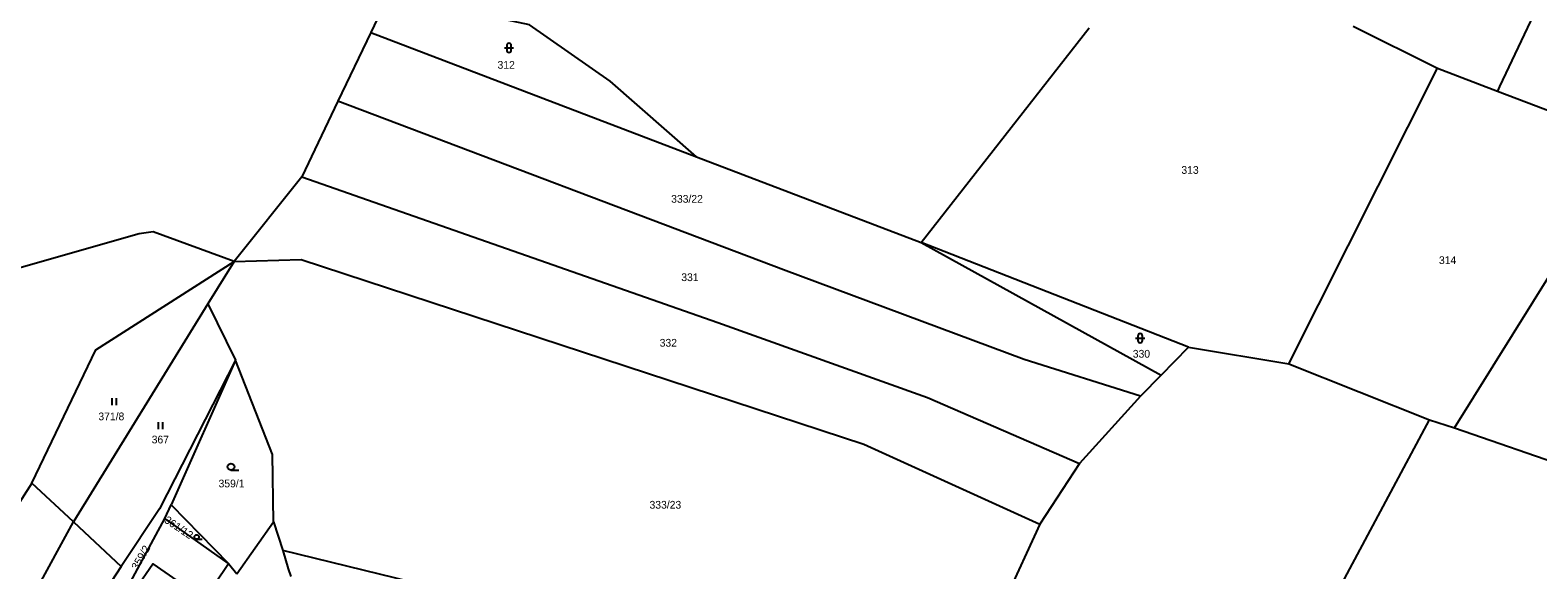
# Model space of a CAD drawing. Extents: x -725728 to -720881, y -1068679 to -1063504.
# Drawn here: x -722343.1 to -722012.3, y -1065371.2 to -1065252.6 of the extents above; entities that cross this region are included whole.
import ezdxf

# ---------------------------------------------------------------- set-up
doc = ezdxf.new("R2010")
doc.units = 0
for name, color, linetype in [('Hranice parcel', 7, 'Continuous'), ('Parcelní čísla', 7, 'Continuous'), ('Značky kultur', 7, 'Continuous')]:
    doc.layers.add(name, color=color, linetype=linetype)

# ---------------------------------------------------------------- blocks, each defined once
blk = doc.blocks.new('3.16_2')
at = {"layer": 'Značky kultur'}
for p, q in [((-0.1, 0.1), (0.1, 0.1)), ((-0.05, 0.15), (-0.05, 0.05)), ((0.05, 0.05), (0.05, 0.15))]:
    blk.add_line(p, q, dxfattribs=at)
for centre, start, end in [((0, 0.15), 0, 180), ((0, 0.05), 180, 359.9879)]:
    blk.add_arc(centre, 0.05, start, end, dxfattribs=at)
blk = doc.blocks.new('3.04_5')
at = {"layer": 'Značky kultur'}
blk.add_line((0, 0), (0.118, 0), dxfattribs=at)
blk.add_circle((0, 0.05), 0.0502, dxfattribs=at)
blk = doc.blocks.new('3.04_2')
at = {"layer": 'Značky kultur'}
blk.add_line((0.001, 0), (0.176, 0), dxfattribs=at)
blk.add_circle((0.001, 0.075), 0.075, dxfattribs=at)
blk = doc.blocks.new('3.06_1')
at = {"layer": 'Značky kultur'}
for p, q in [((-0.051, 0), (-0.051, 0.15)), ((0.049, 0), (0.049, 0.15))]:
    blk.add_line(p, q, dxfattribs=at)

msp = doc.modelspace()

# ---------------------------------------------------------------- linework, layer by layer
at = {"layer": 'Hranice parcel'}
for p, q in [((-722264.41, -1065244.83), (-722268.37, -1065253.12)), ((-722268.37, -1065253.12), (-722275.59, -1065268.23)), ((-722268.37, -1065253.12), (-722196.91, -1065280.41)), ((-722147.55, -1065299.26), (-722110.72, -1065252.09)), ((-722052.78, -1065251.72), (-722034.29, -1065260.95)), ((-722066.87, -1065325.93), (-722034.29, -1065260.95)), ((-722034.29, -1065260.95), (-722021.1, -1065265.98)), ((-722021.1, -1065265.98), (-721991.55, -1065277.27)), ((-722275.59, -1065268.23), (-722283.52, -1065284.82)), ((-722030.58, -1065339.98), (-721991.55, -1065277.27)), ((-722196.91, -1065280.41), (-722147.55, -1065299.26)), ((-722283.52, -1065284.82), (-722298.31, -1065303.4)), ((-722088.94, -1065322.24), (-722147.55, -1065299.26)), ((-722147.55, -1065299.26), (-722094.95, -1065328.41)), ((-722298.31, -1065303.4), (-722304.08, -1065312.76)), ((-722304.08, -1065312.76), (-722333.62, -1065360.61)), ((-722304.08, -1065312.76), (-722298.02, -1065325.07)), ((-722094.95, -1065328.41), (-722088.94, -1065322.24)), ((-722088.94, -1065322.24), (-722066.87, -1065325.93)), ((-722298.02, -1065325.07), (-722312.14, -1065356.85)), ((-722066.87, -1065325.93), (-722036.07, -1065338.21)), ((-722094.95, -1065328.41), (-722099.44, -1065333.03)), ((-722099.44, -1065333.03), (-722112.86, -1065347.82)), ((-722036.07, -1065338.21), (-722030.58, -1065339.98)), ((-722030.58, -1065339.98), (-721989.44, -1065354.24)), ((-722112.86, -1065347.82), (-722121.51, -1065361.14)), ((-722342.75, -1065352.08), (-722348.82, -1065361.62)), ((-722333.62, -1065360.61), (-722342.75, -1065352.08)), ((-722322.02, -1065375.63), (-722313.53, -1065359.88)), ((-722313.53, -1065359.88), (-722312.14, -1065356.85)), ((-722299.57, -1065369.73), (-722313.53, -1065359.88)), ((-722312.14, -1065356.85), (-722299.57, -1065369.73)), ((-722333.62, -1065360.61), (-722323.1, -1065370.39)), ((-722297.73, -1065372.01), (-722289.71, -1065360.63)), ((-722289.71, -1065360.63), (-722287.65, -1065366.89)), ((-722313.95, -1065391.21), (-722299.57, -1065369.73)), ((-722299.57, -1065369.73), (-722297.73, -1065372.01)), ((-722323.1, -1065370.39), (-722325.33, -1065373.76))]:
    msp.add_line(p, q, dxfattribs=at)
for points in [[(-722026.92, -1065232.61), (-722008.46, -1065239.11), (-722020.65, -1065265.02), (-722021.1, -1065265.98)], [(-722196.91, -1065280.41), (-722215.81, -1065263.84), (-722233.52, -1065251.47), (-722264.41, -1065244.83)], [(-722099.44, -1065333.03), (-722125, -1065324.98), (-722177.78, -1065305.25), (-722275.59, -1065268.23)], [(-722283.52, -1065284.82), (-722192.17, -1065316.82), (-722146.2, -1065333.29), (-722112.86, -1065347.82)], [(-722298.31, -1065303.4), (-722316.13, -1065296.89), (-722319.21, -1065297.33), (-722348.67, -1065305.75), (-722400.37, -1065320.92)], [(-722342.75, -1065352.08), (-722328.69, -1065322.85), (-722298.31, -1065303.4)], [(-722298.31, -1065303.4), (-722283.62, -1065302.98), (-722160.16, -1065343.58), (-722121.51, -1065361.14)], [(-722298.02, -1065325.07), (-722314.72, -1065357.74), (-722323.1, -1065370.39)], [(-722289.71, -1065360.63), (-722289.93, -1065345.8), (-722298.02, -1065325.07)], [(-722042.15, -1065454.29), (-722089.62, -1065438.55), (-722036.07, -1065338.21)], [(-722509.49, -1065656.03), (-722505.95, -1065643.48), (-722499.31, -1065618.25), (-722493.82, -1065602.22), (-722476.6, -1065559.87), (-722470.13, -1065549), (-722458.19, -1065529.41), (-722435.46, -1065496.86), (-722408.64, -1065462.11), (-722388.47, -1065438.41), (-722365.73, -1065410.93), (-722342.01, -1065376.02), (-722333.62, -1065360.61)], [(-722121.51, -1065361.14), (-722129.1, -1065377.55), (-722129.68, -1065414.44)], [(-722312.04, -1065380.76), (-722319.92, -1065375.23), (-722316.15, -1065369.86), (-722308.27, -1065375.36), (-722312.04, -1065380.76)], [(-722163.36, -1065408.44), (-722167.52, -1065396.33), (-722287.65, -1065366.89)], [(-722287.65, -1065366.89), (-722286.48, -1065370.94), (-722285.87, -1065372.62)]]:
    msp.add_lwpolyline(points, dxfattribs=at)

# ---------------------------------------------------------------- block references
at = {"layer": 'Značky kultur', "xscale": 10, "yscale": 10}
for name, p in [('3.16_2', (-722238.03, -1065257.49)), ('3.16_2', (-722099.53, -1065321.27)), ('3.06_1', (-722324.62, -1065334.97)), ('3.06_1', (-722314.46, -1065340.23)), ('3.04_2', (-722299.04, -1065349.28)), ('3.04_5', (-722306.56, -1065364.43))]:
    msp.add_blockref(name, p, dxfattribs=at)

# ---------------------------------------------------------------- texts
at = {"layer": 'Parcelní čísla'}
for s, p in [('312', (-722240.54, -1065261.09)), ('313', (-722090.48, -1065284.17)), ('333/22', (-722202.44, -1065290.52)), ('314', (-722033.96, -1065303.98)), ('331', (-722200.22, -1065307.73)), ('332', (-722204.96, -1065322.13)), ('330', (-722101.15, -1065324.54)), ('371/8', (-722328.13, -1065338.3)), ('367', (-722316.43, -1065343.38)), ('359/1', (-722301.76, -1065353.04)), ('333/23', (-722207.19, -1065357.71))]:
    msp.add_text(s, height=1.7, dxfattribs=at).set_placement(p)
for s, rotation, p in [('361/12', 326, (-722313.84, -1065360.61)), ('359/2', 60, (-722319.53, -1065371.33))]:
    msp.add_text(s, height=1.7, rotation=rotation, dxfattribs=at).set_placement(p)

doc.saveas('drawing.dxf')
